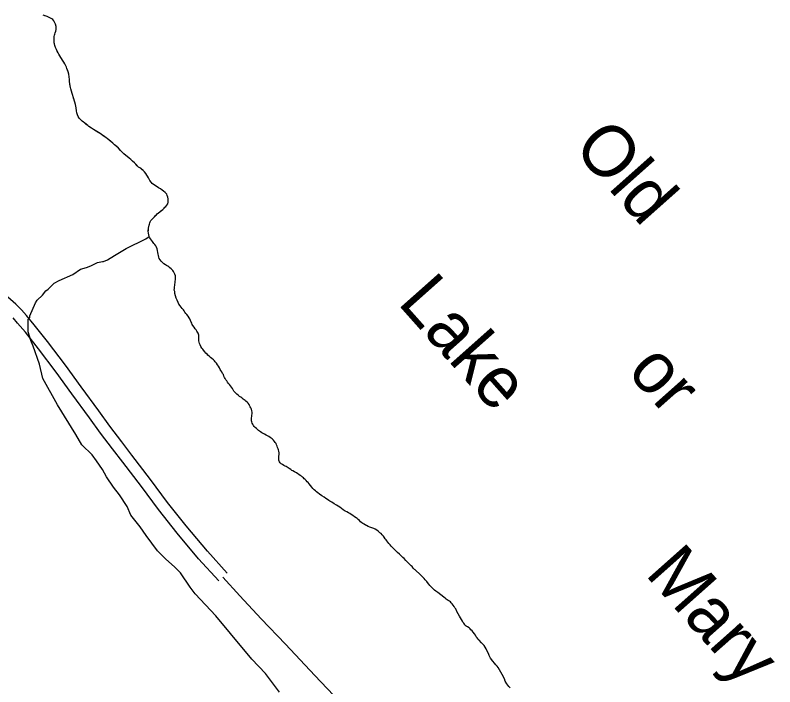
# Model space of a CAD drawing. Extents: x 3172297 to 3210190, y 958463 to 983887.
# Drawn here: x 3204405 to 3206373, y 966677 to 968417 of the extents above; entities that cross this region are included whole.
import ezdxf

# ---------------------------------------------------------------- set-up
doc = ezdxf.new("R2010")
doc.units = 0
for name, color, linetype in [('V-RIVR-IDEN', 7, 'Continuous'), ('V-ROAD-CNTR', 7, 'Continuous'), ('V-SITE-VEGE', 7, 'Continuous'), ('V-TOPO-SHOR', 7, 'Continuous')]:
    doc.layers.add(name, color=color, linetype=linetype)

msp = doc.modelspace()

# ---------------------------------------------------------------- linework, layer by layer
at = {"layer": 'V-ROAD-CNTR'}
for points in [[(3204954.4, 966971.3), (3204902.7, 967028.4), (3204847.4, 967093.7), (3204799.8, 967154.7), (3204755.7, 967214.3), (3204707.1, 967277.2), (3204681, 967311.7), (3204650.2, 967352), (3204621.3, 967391.4), (3204575.8, 967453.6), (3204534.7, 967510.3), (3204488.4, 967571), (3204454.3, 967614.2), (3204433.9, 967638.7), (3204421.1, 967653.4), (3204406.1, 967667.7), (3204385.3, 967686.1)], [(3204932.1, 966951.2), (3204880.1, 967008.7), (3204824.1, 967074.8), (3204775.9, 967136.5), (3204731.8, 967196.2), (3204683.3, 967259), (3204657.1, 967293.5), (3204626.2, 967334.1), (3204597.1, 967373.7), (3204551.6, 967435.9), (3204510.6, 967492.4), (3204464.7, 967552.6), (3204431, 967595.4), (3204411.1, 967619.2), (3204399.3, 967632.6)], [(3204943.2, 966961.2), (3204986.7, 966912.8), (3205042.4, 966853.2), (3205104.9, 966787.7), (3205181.6, 966706.4), (3205278.4, 966603.4)]]:
    msp.add_lwpolyline(points, dxfattribs=at)
at = {"layer": 'V-SITE-VEGE'}
for p, q in [((3204487.6, 968413), (3204477.4, 968416.5)), ((3204499.8, 968407.4), (3204487.6, 968413)), ((3204502.3, 968405.5), (3204499.8, 968407.4)), ((3204505.2, 968401.7), (3204502.3, 968405.5)), ((3204507, 968398.2), (3204505.2, 968401.7)), ((3204509.2, 968393.3), (3204507, 968398.2)), ((3204510.7, 968387.5), (3204509.2, 968393.3)), ((3204508.4, 968370.8), (3204509.7, 968374.8)), ((3204509.7, 968374.8), (3204510.8, 968379.1)), ((3204510.9, 968384.2), (3204510.7, 968387.5)), ((3204510.8, 968379.1), (3204510.9, 968384.2)), ((3204505.5, 968357.2), (3204505.8, 968361.3)), ((3204505.5, 968349.6), (3204505.5, 968357.2)), ((3204505.8, 968361.3), (3204506.4, 968364.7)), ((3204506.4, 968364.7), (3204507.2, 968367.8)), ((3204507.2, 968367.8), (3204508.4, 968370.8)), ((3204505.7, 968345.3), (3204505.5, 968349.6)), ((3204506.4, 968342.2), (3204505.7, 968345.3)), ((3204507.6, 968338), (3204506.4, 968342.2)), ((3204509.3, 968332.8), (3204507.6, 968338)), ((3204515.7, 968319.3), (3204509.3, 968332.8)), ((3204517.5, 968315.8), (3204515.7, 968319.3)), ((3204522.7, 968307.2), (3204517.5, 968315.8)), ((3204524.6, 968304.6), (3204522.7, 968307.2)), ((3204529.1, 968297.7), (3204524.6, 968304.6)), ((3204531.1, 968294.9), (3204529.1, 968297.7)), ((3204533.6, 968290.3), (3204531.1, 968294.9)), ((3204537.5, 968282), (3204533.6, 968290.3)), ((3204538.8, 968278.6), (3204537.5, 968282)), ((3204541.8, 968269.8), (3204538.8, 968278.6)), ((3204543.5, 968263.7), (3204541.8, 968269.8)), ((3204544.7, 968256.8), (3204543.5, 968263.7)), ((3204545.1, 968249.7), (3204544.7, 968256.8)), ((3204545.7, 968244.1), (3204545.1, 968249.7)), ((3204547.9, 968228.9), (3204545.7, 968244.1)), ((3204549.1, 968225.4), (3204547.9, 968228.9)), ((3204550.6, 968219.8), (3204549.1, 968225.4)), ((3204553.3, 968211.5), (3204550.6, 968219.8)), ((3204561, 968185.1), (3204553.3, 968211.5)), ((3204562.4, 968176.7), (3204561, 968185.1)), ((3204563.4, 968168.8), (3204562.4, 968176.7)), ((3204564.3, 968163.7), (3204563.4, 968168.8)), ((3204566, 968158.7), (3204564.3, 968163.7)), ((3204568.3, 968153.9), (3204566, 968158.7)), ((3204570.8, 968149.8), (3204568.3, 968153.9)), ((3204573.8, 968146.4), (3204570.8, 968149.8)), ((3204578.2, 968142.3), (3204573.8, 968146.4)), ((3204581.6, 968139.7), (3204578.2, 968142.3)), ((3204584.1, 968137.5), (3204581.6, 968139.7)), ((3204592.8, 968130.6), (3204584.1, 968137.5)), ((3204595.6, 968128.5), (3204592.8, 968130.6)), ((3204602.8, 968123.9), (3204595.6, 968128.5)), ((3204607.9, 968120.3), (3204602.8, 968123.9)), ((3204616.5, 968114.9), (3204607.9, 968120.3)), ((3204624.9, 968110), (3204616.5, 968114.9)), ((3204628.7, 968107.6), (3204624.9, 968110)), ((3204632.2, 968105), (3204628.7, 968107.6)), ((3204640.6, 968098.9), (3204632.2, 968105)), ((3204643.1, 968096.8), (3204640.6, 968098.9)), ((3204648.1, 968092.8), (3204643.1, 968096.8)), ((3204657.8, 968085), (3204648.1, 968092.8)), ((3204665.4, 968078.4), (3204657.8, 968085)), ((3204672.3, 968072.2), (3204665.4, 968078.4)), ((3204677.8, 968065.9), (3204672.3, 968072.2)), ((3204680.1, 968063.1), (3204677.8, 968065.9)), ((3204686.4, 968057.1), (3204680.1, 968063.1)), ((3204691.1, 968053.5), (3204686.4, 968057.1)), ((3204699.7, 968046.4), (3204691.1, 968053.5)), ((3204704.2, 968042.6), (3204699.7, 968046.4)), ((3204708.9, 968038.5), (3204704.2, 968042.6)), ((3204713.5, 968034.1), (3204708.9, 968038.5)), ((3204717.7, 968030.3), (3204713.5, 968034.1)), ((3204724.4, 968022.9), (3204717.7, 968030.3)), ((3204727.4, 968021.2), (3204724.4, 968022.9)), ((3204730, 968019.2), (3204727.4, 968021.2)), ((3204736.5, 968013.9), (3204730, 968019.2)), ((3204740, 968010.8), (3204736.5, 968013.9)), ((3204743.3, 968006.4), (3204740, 968010.8)), ((3204746.2, 968002.1), (3204743.3, 968006.4)), ((3204750.2, 967994.9), (3204746.2, 968002.1)), ((3204751.5, 967992.1), (3204750.2, 967994.9)), ((3204753.6, 967988.3), (3204751.5, 967992.1)), ((3204756.9, 967983.7), (3204753.6, 967988.3)), ((3204759.7, 967981), (3204756.9, 967983.7)), ((3204767.2, 967975.3), (3204759.7, 967981)), ((3204776.5, 967969.1), (3204767.2, 967975.3)), ((3204781, 967966.5), (3204776.5, 967969.1)), ((3204785.5, 967963.4), (3204781, 967966.5)), ((3204789.1, 967961.2), (3204785.5, 967963.4)), ((3204793.3, 967957.6), (3204789.1, 967961.2)), ((3204797.3, 967952.7), (3204793.3, 967957.6)), ((3204798.7, 967949.7), (3204797.3, 967952.7)), ((3204800.5, 967945.1), (3204798.7, 967949.7)), ((3204801.2, 967940.5), (3204800.5, 967945.1)), ((3204801.4, 967935.7), (3204801.2, 967940.5)), ((3204787.2, 967913.3), (3204795.1, 967921.3)), ((3204795.1, 967921.3), (3204797.8, 967924.6)), ((3204797.8, 967924.6), (3204800, 967928.2)), ((3204800, 967928.2), (3204801.1, 967932.4)), ((3204801.1, 967932.4), (3204801.4, 967935.7)), ((3204759.1, 967887.6), (3204773, 967902.1)), ((3204773, 967902.1), (3204776, 967904.3)), ((3204776, 967904.3), (3204787.2, 967913.3)), ((3204753.4, 967878.5), (3204754.7, 967881.6)), ((3204754.7, 967881.6), (3204756.6, 967884.6)), ((3204756.6, 967884.6), (3204759.1, 967887.6)), ((3204749.7, 967856.8), (3204750.5, 967865.2)), ((3204750.5, 967865.2), (3204751.6, 967872.3)), ((3204751.6, 967872.3), (3204752.4, 967875.5)), ((3204752.4, 967875.5), (3204753.4, 967878.5)), ((3204743.2, 967836.9), (3204752, 967843.6)), ((3204749.9, 967852.3), (3204749.7, 967856.8)), ((3204750.8, 967848), (3204749.9, 967852.3)), ((3204752, 967843.6), (3204750.8, 967848)), ((3204692.6, 967812.2), (3204743.2, 967836.9)), ((3204661.9, 967794.4), (3204692.6, 967812.2)), ((3204633.3, 967778.7), (3204644.3, 967783.2)), ((3204644.3, 967783.2), (3204661.9, 967794.4)), ((3204573.9, 967758.4), (3204589.3, 967763)), ((3204589.3, 967763), (3204600.3, 967767.4)), ((3204600.3, 967767.4), (3204617.9, 967776.4)), ((3204617.9, 967776.4), (3204631.1, 967778.7)), ((3204631.1, 967778.7), (3204633.3, 967778.7)), ((3204518.9, 967729.3), (3204554.1, 967745)), ((3204554.1, 967745), (3204573.9, 967758.4)), ((3204505.7, 967722.6), (3204518.9, 967729.3)), ((3204483.8, 967702.6), (3204490.4, 967707.1)), ((3204490.4, 967707.1), (3204505.7, 967722.6)), ((3204461.9, 967678.2), (3204475.1, 967691.5)), ((3204475.1, 967691.5), (3204483.8, 967702.6)), ((3204442.3, 967638.3), (3204457.5, 967671.5)), ((3204457.5, 967671.5), (3204461.9, 967678.2)), ((3204438, 967629.5), (3204442.4, 967633.9)), ((3204438.2, 967596.4), (3204438, 967629.5)), ((3204442.4, 967633.9), (3204442.3, 967638.3)), ((3204445, 967574.4), (3204438.2, 967596.4)), ((3204451.7, 967559), (3204445, 967574.4)), ((3204467.5, 967512.7), (3204451.7, 967559)), ((3204476.6, 967475.3), (3204467.5, 967512.7)), ((3204514.6, 967407.2), (3204476.6, 967475.3)), ((3204561.5, 967330.3), (3204514.6, 967407.2)), ((3204577.1, 967303.9), (3204561.5, 967330.3)), ((3204603.8, 967277.6), (3204577.1, 967303.9)), ((3204615, 967262.3), (3204603.8, 967277.6)), ((3204630.6, 967240.3), (3204615, 967262.3)), ((3204641.7, 967220.5), (3204630.6, 967240.3)), ((3204659.6, 967194.2), (3204641.7, 967220.5)), ((3204675.2, 967174.5), (3204659.6, 967194.2)), ((3204695.3, 967143.7), (3204675.2, 967174.5)), ((3204704.2, 967121.7), (3204695.3, 967143.7)), ((3204728.7, 967091), (3204704.2, 967121.7)), ((3204744.3, 967069), (3204728.7, 967091)), ((3204773.3, 967029.5), (3204744.3, 967069)), ((3204795.5, 967007.6), (3204773.3, 967029.5)), ((3204817.7, 966987.9), (3204795.5, 967007.6)), ((3204833.3, 966972.6), (3204817.7, 966987.9)), ((3204857.8, 966935.3), (3204833.3, 966972.6)), ((3204871.2, 966917.7), (3204857.8, 966935.3)), ((3204924.6, 966860.7), (3204871.2, 966917.7)), ((3204962.4, 966814.7), (3204924.6, 966860.7)), ((3205018.1, 966748.9), (3204962.4, 966814.7)), ((3205053.6, 966711.6), (3205018.1, 966748.9)), ((3205089.3, 966663.3), (3205053.6, 966711.6))]:
    msp.add_line(p, q, dxfattribs=at)
at = {"layer": 'V-TOPO-SHOR'}
for points in [[(3204540.7, 968273.3), (3204538.8, 968278.6), (3204537.5, 968282), (3204535.1, 968287.1), (3204533.6, 968290.3), (3204531.1, 968294.9), (3204529.1, 968297.7), (3204527.2, 968300.5), (3204524.6, 968304.6), (3204522.7, 968307.2), (3204520.5, 968310.9), (3204517.5, 968315.8), (3204515.7, 968319.3), (3204513.7, 968323.5), (3204511.7, 968327.7), (3204509.3, 968332.8), (3204507.6, 968338), (3204506.4, 968342.2), (3204505.7, 968345.3), (3204505.5, 968349.6), (3204505.5, 968353.6), (3204505.5, 968357.2), (3204505.8, 968361.3), (3204506.4, 968364.7), (3204507.2, 968367.8), (3204508.4, 968370.8), (3204509.7, 968374.8), (3204510.8, 968379.1), (3204510.9, 968384.2), (3204510.7, 968387.5), (3204509.2, 968393.3), (3204507, 968398.2), (3204505.2, 968401.7), (3204502.3, 968405.5), (3204499.8, 968407.4), (3204494.4, 968409.9), (3204487.6, 968413), (3204481.1, 968415.2), (3204477.4, 968416.5)], [(3204784.7, 967911.3), (3204787.2, 967913.3), (3204790.5, 967916.6), (3204792.9, 967919.1), (3204795.1, 967921.3), (3204797.8, 967924.6), (3204800, 967928.2), (3204801.1, 967932.4), (3204801.4, 967935.7), (3204801.2, 967940.5), (3204800.5, 967945.1), (3204798.7, 967949.7), (3204797.3, 967952.7), (3204793.3, 967957.6), (3204789.1, 967961.2), (3204785.5, 967963.4), (3204781, 967966.5), (3204776.5, 967969.1), (3204772.4, 967971.9), (3204767.2, 967975.3), (3204763.2, 967978.4), (3204759.7, 967981), (3204756.9, 967983.7), (3204753.6, 967988.3), (3204751.5, 967992.1), (3204750.2, 967994.9), (3204747.7, 967999.5), (3204746.2, 968002.1), (3204743.3, 968006.4), (3204740, 968010.8), (3204736.5, 968013.9), (3204733.5, 968016.4), (3204730, 968019.2), (3204727.4, 968021.2), (3204724.4, 968022.9), (3204721, 968026.7), (3204717.7, 968030.3), (3204713.5, 968034.1), (3204708.9, 968038.5), (3204704.2, 968042.6), (3204699.7, 968046.4), (3204694.9, 968050.4), (3204691.1, 968053.5), (3204686.4, 968057.1), (3204684.1, 968059.4), (3204680.1, 968063.1), (3204677.8, 968065.9), (3204674.8, 968069.4), (3204672.3, 968072.2), (3204667.8, 968076.3), (3204665.4, 968078.4), (3204662.1, 968081.2), (3204657.8, 968085), (3204651.8, 968089.9), (3204648.1, 968092.8), (3204643.1, 968096.8), (3204640.6, 968098.9), (3204635.8, 968102.3), (3204632.2, 968105), (3204628.7, 968107.6), (3204624.9, 968110), (3204619.5, 968113.1), (3204616.5, 968114.9), (3204612.9, 968117.2), (3204607.9, 968120.3), (3204602.8, 968123.9), (3204600.1, 968125.6), (3204595.6, 968128.5), (3204592.8, 968130.6), (3204589, 968133.8), (3204584.1, 968137.5), (3204581.6, 968139.7), (3204578.2, 968142.3), (3204573.8, 968146.4), (3204570.8, 968149.8), (3204568.3, 968153.9), (3204566, 968158.7), (3204564.3, 968163.7), (3204563.4, 968168.8), (3204562.4, 968176.7), (3204561.8, 968179.9), (3204561, 968185.1), (3204560, 968188.8), (3204558.4, 968194.1), (3204557.4, 968197.4), (3204556.2, 968201.5), (3204554.2, 968208.4), (3204553.3, 968211.5), (3204551.8, 968216.3), (3204550.6, 968219.8), (3204549.1, 968225.4), (3204547.9, 968228.9), (3204547.4, 968232.5), (3204546.4, 968239.1), (3204545.7, 968244.1), (3204545.1, 968249.7), (3204544.7, 968256.8), (3204543.5, 968263.7), (3204542.7, 968266.7), (3204541.8, 968269.8), (3204540.7, 968273.3)], [(3204883.8, 967562.6), (3204882.1, 967566.4), (3204881.3, 967569.3), (3204880.8, 967573), (3204880.6, 967576.1), (3204880.9, 967580.6), (3204880.8, 967584.1), (3204880.3, 967587.7), (3204878.8, 967592.6), (3204877.1, 967595.6), (3204875.4, 967598.2), (3204873.3, 967601.2), (3204871.1, 967604.3), (3204868.1, 967608.4), (3204865.4, 967612.7), (3204863.7, 967615.8), (3204862.2, 967618.6), (3204860.9, 967621.6), (3204858.9, 967626.2), (3204857, 967629.9), (3204855.2, 967633), (3204852.7, 967636.9), (3204849.7, 967640.9), (3204847.2, 967644.2), (3204844.7, 967647.8), (3204842.7, 967650.9), (3204840.5, 967653.5), (3204837.6, 967657), (3204835, 967660.1), (3204832, 967664.1), (3204829, 967668.3), (3204827, 967672.6), (3204824.4, 967678.4), (3204822.1, 967684), (3204820.4, 967689.5), (3204818.8, 967695.6), (3204818, 967701.2), (3204817.1, 967704.6), (3204817.4, 967709.1), (3204817.6, 967713.1), (3204818, 967716.2), (3204818.3, 967720.2), (3204819, 967723.7), (3204819.6, 967727.5), (3204819.9, 967731), (3204820.2, 967734.1), (3204820.4, 967738.7), (3204819.7, 967741.9), (3204818.7, 967745.5), (3204816.8, 967749.5), (3204815.3, 967752.3), (3204813.6, 967754.9), (3204811.5, 967757.2), (3204808.8, 967759.6), (3204805.5, 967762.4), (3204802.6, 967764.6), (3204800, 967766.4), (3204796.8, 967768.3), (3204793.8, 967770.4), (3204790.3, 967772.6), (3204787.8, 967774.7), (3204785.4, 967777.2), (3204783, 967779.6), (3204780.2, 967782.9), (3204778.2, 967786.7), (3204777, 967790.2), (3204776, 967794.3), (3204775.3, 967797.8), (3204774.6, 967802.2), (3204773.7, 967807), (3204772.4, 967811.3), (3204771, 967815.6), (3204769, 967819.2), (3204766.8, 967822.5), (3204764.3, 967824.8), (3204762.2, 967827.8), (3204760.2, 967830.4), (3204757.7, 967833.7), (3204755.3, 967837.1), (3204753.5, 967840.1), (3204752, 967843.6), (3204750.8, 967848), (3204749.9, 967852.3), (3204749.7, 967856.8), (3204750, 967859.9), (3204750.5, 967865.2), (3204751.6, 967872.3), (3204752.4, 967875.5), (3204753.4, 967878.5), (3204754.7, 967881.6), (3204756.6, 967884.6), (3204759.1, 967887.6), (3204762.2, 967890.8), (3204765.3, 967894.1), (3204767.8, 967896.6), (3204769.9, 967898.9), (3204773, 967902.1), (3204776, 967904.3), (3204778.5, 967906.3), (3204781.6, 967908.8), (3204784.7, 967911.3)], [(3205097.2, 967252.8), (3205094.1, 967254.7), (3205091.4, 967257), (3205089.2, 967260.1), (3205087.9, 967263.8), (3205087.5, 967266.9), (3205087.7, 967270.5), (3205088.3, 967274.2), (3205088.6, 967278.8), (3205088.6, 967283.4), (3205088, 967287.4), (3205087, 967290.5), (3205085.8, 967293.8), (3205084.7, 967297), (3205083.5, 967300.6), (3205082, 967304.1), (3205080.6, 967306.9), (3205078.8, 967309.8), (3205076.9, 967312.6), (3205074.3, 967315.6), (3205070.6, 967319), (3205065.3, 967323), (3205061.8, 967325.1), (3205058.5, 967326.7), (3205054.7, 967328.7), (3205050.5, 967331), (3205047.4, 967332.9), (3205044.2, 967334.9), (3205040.4, 967337.5), (3205037.7, 967339.1), (3205035.2, 967341.1), (3205032.9, 967343.1), (3205029.6, 967346.2), (3205026.7, 967349), (3205024.4, 967351.3), (3205022.4, 967353.7), (3205020.4, 967356.9), (3205019.2, 967359.7), (3205018, 967363), (3205017.4, 967365.9), (3205017, 967369.7), (3205017.1, 967373.5), (3205017.6, 967377), (3205018.1, 967380.5), (3205018.7, 967384.3), (3205018.7, 967388.1), (3205018.2, 967391.7), (3205016.8, 967396.4), (3205015.5, 967399.3), (3205014, 967402.5), (3205012.3, 967405.6), (3205010.8, 967408.4), (3205008.3, 967411.5), (3205005.8, 967414.3), (3205002.8, 967416.9), (3205000.4, 967418.9), (3204995.9, 967422.3), (3204991.8, 967425.6), (3204989.1, 967427.1), (3204986.3, 967429.1), (3204983, 967431.3), (3204979.3, 967434.6), (3204976.5, 967437.4), (3204973.8, 967440.2), (3204971.7, 967443), (3204969.5, 967446.6), (3204967.6, 967449.4), (3204965, 967453), (3204962.5, 967456.2), (3204959.8, 967459.6), (3204956.8, 967463.4), (3204955, 967466.2), (3204952.8, 967469.3), (3204950.8, 967472.4), (3204948.9, 967475.9), (3204947.4, 967478.5), (3204945.7, 967482), (3204944.1, 967485.5), (3204942.1, 967488.9), (3204940, 967492.7), (3204937.9, 967496.2), (3204936.2, 967499.3), (3204933.8, 967503.4), (3204931.5, 967507.2), (3204928.8, 967511.2), (3204926.2, 967515.3), (3204923.3, 967518.9), (3204921.3, 967521.2), (3204918.3, 967524), (3204914.3, 967527.6), (3204911.2, 967530), (3204908, 967532.8), (3204904.3, 967535.8), (3204901.8, 967538.2), (3204899, 967541.5), (3204896.2, 967544.8), (3204893, 967548.9), (3204891, 967551.4), (3204888.7, 967554.5), (3204886.2, 967558.3), (3204883.8, 967562.6)], [(3205442, 966979), (3205441.2, 966979.8), (3205439.7, 966981.2), (3205436.3, 966984.7), (3205433, 966988.3), (3205430.7, 966990.6), (3205426.7, 966994.7), (3205422, 966999.3), (3205419.8, 967001.4), (3205416.8, 967004.4), (3205412.5, 967009), (3205409, 967012.3), (3205404.9, 967016.5), (3205400.2, 967021), (3205395.7, 967025.2), (3205392, 967028.7), (3205388.5, 967032), (3205385.9, 967034.7), (3205382.5, 967038), (3205379, 967041.5), (3205376, 967044.9), (3205373.2, 967047.9), (3205370.4, 967051.5), (3205368, 967054.8), (3205366, 967057.3), (3205363.5, 967060.5), (3205360.9, 967064.2), (3205358.7, 967067.1), (3205355.8, 967070.4), (3205352.7, 967073.7), (3205349.9, 967076.2), (3205345.4, 967080.3), (3205341.5, 967082.7), (3205337.6, 967085.2), (3205334.1, 967086.8), (3205329.3, 967088.7), (3205324.1, 967090.7), (3205319.8, 967092.5), (3205315.5, 967094.6), (3205312.5, 967095.9), (3205308.8, 967097.9), (3205305.5, 967100), (3205302.7, 967101.9), (3205299.9, 967104.2), (3205296.7, 967107.5), (3205293.2, 967110.5), (3205290.7, 967112.8), (3205287.9, 967114.9), (3205284.4, 967117.5), (3205279.9, 967120.8), (3205275.4, 967123.7), (3205271.9, 967125.9), (3205268, 967128), (3205263.8, 967129.9), (3205260.2, 967131.9), (3205257, 967134), (3205254.3, 967135.8), (3205250.2, 967138.9), (3205245.7, 967142), (3205241.7, 967144.7), (3205237.1, 967147.8), (3205231.7, 967151), (3205225.3, 967155), (3205220.1, 967157.9), (3205217.3, 967159.9), (3205214.3, 967161.8), (3205209.5, 967164.9), (3205205, 967168.2), (3205199.5, 967172), (3205193.5, 967176.2), (3205189, 967179.7), (3205185.9, 967182.1), (3205182.5, 967184.9), (3205179.7, 967187.5), (3205176.4, 967190.8), (3205173.2, 967194.3), (3205169.7, 967198.7), (3205166.4, 967202.8), (3205163.5, 967205.8), (3205161.2, 967208.2), (3205158.7, 967211), (3205156, 967213.7), (3205153.7, 967216), (3205151.4, 967218.3), (3205149.1, 967220.2), (3205146.4, 967222.4), (3205143.1, 967224.6), (3205139.9, 967226.9), (3205137.1, 967228.6), (3205133.3, 967231), (3205128.3, 967234.1), (3205124.6, 967236.1), (3205122, 967237.7), (3205118.6, 967239.7), (3205115, 967242.1), (3205112.3, 967243.9), (3205109.3, 967245.6), (3205106.7, 967247.4), (3205103.9, 967248.8), (3205101, 967250.3), (3205097.2, 967252.8)], [(3205573.7, 966833.8), (3205570.7, 966836.2), (3205568.6, 966838.9), (3205567, 966841.5), (3205565.1, 966844.4), (3205563.5, 966847.4), (3205561.2, 966851.3), (3205558.4, 966855.7), (3205556, 966859.7), (3205549.5, 966872.3), (3205546.3, 966878.6), (3205544.3, 966881.8), (3205542.4, 966885.1), (3205540, 966888.5), (3205537.4, 966891.9), (3205534.9, 966894.6), (3205532.5, 966896.7), (3205530, 966898.6), (3205527.1, 966900.4), (3205524.1, 966902.4), (3205521.5, 966904.2), (3205518.9, 966906.3), (3205515.4, 966909.3), (3205500.3, 966921.1), (3205497.5, 966922.8), (3205494.7, 966925), (3205491.7, 966927.5), (3205488.9, 966930), (3205485.3, 966933.3), (3205482.6, 966935.8), (3205479.5, 966939.1), (3205476.4, 966943), (3205473.5, 966946.8), (3205471.6, 966949.5), (3205469.2, 966952.1), (3205467.2, 966954.5), (3205464.7, 966957.3), (3205461.8, 966960.4), (3205459.7, 966962.6), (3205457.1, 966965.1), (3205454, 966967.9), (3205442, 966979)], [(3205687.5, 966674.2), (3205684, 966677.8), (3205681.2, 966681.3), (3205678.6, 966685), (3205674.8, 966691.7), (3205672.3, 966697.8), (3205666.7, 966708.8), (3205656.6, 966726.8), (3205653.9, 966730.2), (3205650.5, 966733.9), (3205646.8, 966738.2), (3205642.2, 966743.5), (3205636.6, 966750.8), (3205634.7, 966754.6), (3205633.3, 966758.5), (3205631.2, 966763), (3205626.9, 966771), (3205624.8, 966775.7), (3205619.7, 966784), (3205613.5, 966791.2), (3205607.2, 966797.5), (3205604.7, 966800.5), (3205602.1, 966803.5), (3205599.5, 966806.8), (3205597.2, 966810.5), (3205594.9, 966814.1), (3205591.7, 966818.4), (3205588.6, 966821.9), (3205585.7, 966825), (3205583.5, 966827.3), (3205581, 966829.5), (3205577, 966832.1), (3205573.7, 966833.8)]]:
    msp.add_lwpolyline(points, dxfattribs=at)

# ---------------------------------------------------------------- texts
at = {"layer": 'V-RIVR-IDEN'}
for s, rotation, p in [('Old', 311.5952, (3205847.4, 968071.8)), ('Lake', 311.5955, (3205393.3, 967670.8)), ('or', 311.5953, (3205987.7, 967492.5)), ('Mary', 311.5954, (3206034.6, 966968.6))]:
    msp.add_text(s, height=133, rotation=rotation, dxfattribs=at).set_placement(p)

doc.saveas('drawing.dxf')
